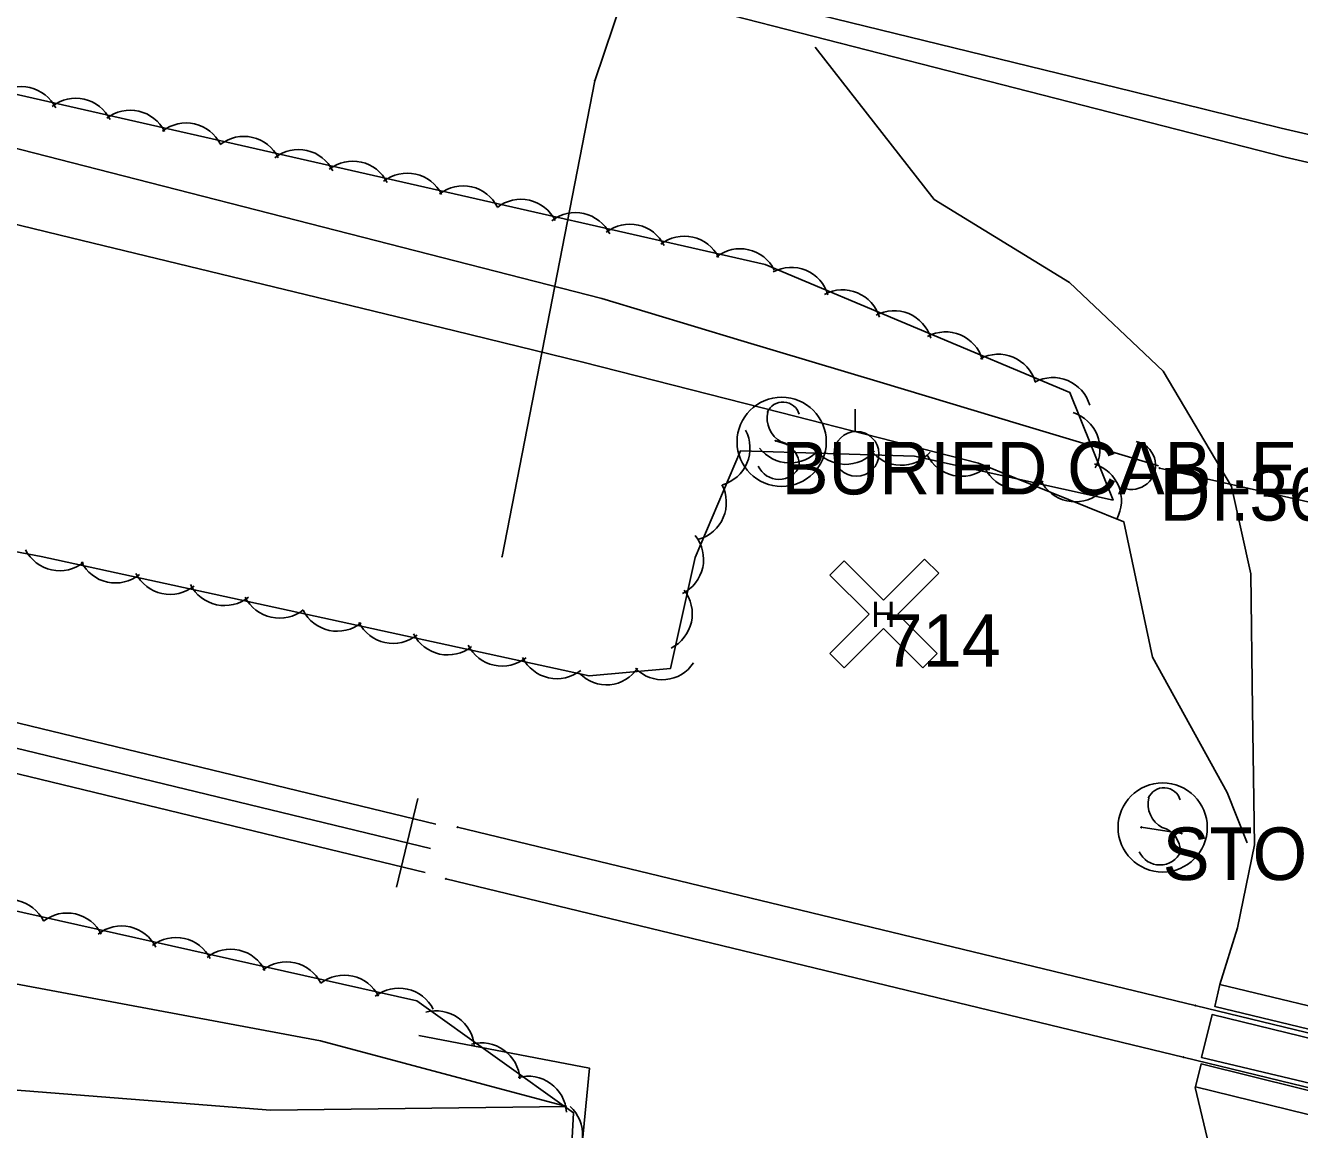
# Model space of a CAD drawing. Extents: x 1441650 to 1491889, y 345904 to 358319.
# Drawn here: x 1450968 to 1451089.1, y 353164.2 to 353269.1 of the extents above; entities that cross this region are included whole.
import ezdxf

# ---------------------------------------------------------------- set-up
doc = ezdxf.new("R2010")
doc.units = 0
for name, color, linetype in [('S_CROSS_DRAIN', 7, 'Continuous'), ('S_CROSS_DRAIN_ANNOT', 7, 'Continuous'), ('S_DITCHLINE', 7, 'Continuous'), ('S_DRG_PT_SYM', 7, 'Continuous'), ('S_EDGE_CONCRETE', 7, 'Continuous'), ('S_EDGE_PAVEMENT', 7, 'Continuous'), ('S_MSC_PT_SYM', 7, 'Continuous'), ('S_PHOTO_CTL', 7, 'Continuous'), ('S_PHOTO_CTL_ANNOT', 7, 'Continuous'), ('S_RAILROAD', 7, 'Continuous'), ('S_SHOULDER', 7, 'Continuous'), ('S_SIGN', 7, 'Continuous'), ('S_SIGN_ANNOT', 7, 'Continuous'), ('S_STREAM', 7, 'Continuous'), ('S_TREE', 7, 'Continuous'), ('S_UTILITY_POLE', 7, 'Continuous'), ('S_UTL_PT_SYM', 7, 'Continuous'), ('S_WATER_UTILITIES', 7, 'Continuous')]:
    doc.layers.add(name, color=color, linetype=linetype)

msp = doc.modelspace()

# ---------------------------------------------------------------- linework, layer by layer
at = {"layer": 'S_CROSS_DRAIN'}
msp.add_line((1451075.81, 353227.06), (1451116.14, 353217.85), dxfattribs=at)
msp.add_arc((1451073.13, 353227.32), 2.3, 257.984, 78.3132, dxfattribs=at)
at = {"layer": 'S_DITCHLINE'}
for points in [[(1450824.9, 353293.24), (1450837.64, 353290.06), (1450850.39, 353286.87), (1450863.13, 353283.69), (1450875.87, 353280.5), (1450888.61, 353277.32), (1450901.35, 353274.14), (1450914.09, 353270.95), (1450926.83, 353267.77), (1450950.82, 353261.62), (1450974.81, 353255.47), (1450998.8, 353249.32), (1451022.78, 353243.17), (1451036.01, 353239.19), (1451049.25, 353235.22), (1451062.48, 353231.24), (1451075.71, 353227.26)], [(1450822.1, 353285.62), (1450834.8, 353282.51), (1450847.5, 353279.4), (1450860.2, 353276.3), (1450872.9, 353273.19), (1450885.6, 353270.08), (1450898.3, 353266.98), (1450911, 353263.87), (1450923.7, 353260.76), (1450935.86, 353257.81), (1450948.02, 353254.86), (1450960.18, 353251.91), (1450972.34, 353248.95), (1450984.5, 353246), (1450996.66, 353243.05), (1451008.82, 353240.09), (1451020.98, 353237.14), (1451039.78, 353232.33), (1451058.58, 353227.52), (1451072.42, 353221.94), (1451075.15, 353209.08), (1451082.23, 353196.21), (1451084.12, 353191.44)], [(1451005.39, 353173.12), (1451021.61, 353169.99), (1451020.1, 353154.23), (1451020.89, 353146.89), (1451025.38, 353144.92), (1451036.03, 353141.39), (1451044.13, 353144.32), (1451054.33, 353144), (1451070.88, 353139.54), (1451077.72, 353143.01), (1451082.28, 353145.18)]]:
    msp.add_lwpolyline(points, dxfattribs=at)
at = {"layer": 'S_DRG_PT_SYM'}
msp.add_lwpolyline([(1451075.81, 353227.06), (1451075.81, 353227.11), (1451075.81, 353227.06), (1451075.76, 353227.06), (1451075.81, 353227.06), (1451075.81, 353227.01), (1451075.81, 353227.06), (1451075.86, 353227.06)], dxfattribs=at)
at = {"layer": 'S_EDGE_CONCRETE'}
for points in [[(1451081.55, 353177.96), (1451081.05, 353175.88), (1451095.27, 353172.43), (1451109.49, 353168.98), (1451109.99, 353171.12), (1451095.77, 353174.54)], [(1451109.09, 353168.21), (1451094.94, 353171.65), (1451080.8, 353175.09), (1451079.78, 353171.03), (1451094.06, 353167.64), (1451108.35, 353164.26)], [(1451108.1, 353163.36), (1451093.93, 353166.88), (1451079.75, 353170.41), (1451079.22, 353168.22), (1451093.42, 353164.75), (1451107.62, 353161.28)]]:
    msp.add_lwpolyline(points, close=True, dxfattribs=at)
at = {"layer": 'S_EDGE_PAVEMENT'}
for points in [[(1450830.73, 353321.2), (1450843.9, 353318.04), (1450857.06, 353314.89), (1450870.22, 353311.74), (1450883.39, 353308.58), (1450907.63, 353302.76), (1450931.87, 353296.93), (1450945.25, 353293.73), (1450958.63, 353290.53), (1450972.01, 353287.34), (1450985.39, 353284.14), (1451008.11, 353278.7), (1451030.84, 353273.25), (1451044.97, 353269.78), (1451059.1, 353266.32), (1451073.24, 353262.85), (1451087.37, 353259.38), (1451099.74, 353256.51)], [(1451043.05, 353267.08), (1451054.38, 353252.6), (1451067.23, 353244.69), (1451076.15, 353236.28), (1451082.64, 353225.3), (1451084.48, 353217.01), (1451084.65, 353204.12), (1451084.82, 353191.23), (1451083.2, 353183.33), (1451081.54, 353177.97)], [(1451079.19, 353168.16), (1451082.81, 353153.03), (1451083.71, 353136), (1451084.61, 353118.96), (1451084.22, 353094.4), (1451083.83, 353069.84), (1451083.77, 353055.25), (1451083.71, 353040.67), (1451083.65, 353026.09), (1451083.59, 353011.5), (1451083.47, 352996.51), (1451083.36, 352981.53), (1451083.24, 352966.54), (1451083.13, 352951.55)]]:
    msp.add_lwpolyline(points, dxfattribs=at)
at = {"layer": 'S_MSC_PT_SYM'}
for points in [[(1451039.31, 353229.66), (1451039.31, 353229.71), (1451039.31, 353229.66), (1451039.26, 353229.66), (1451039.31, 353229.66), (1451039.31, 353229.61), (1451039.31, 353229.66), (1451039.36, 353229.66)], [(1451040.32, 353229.34), (1451040.32, 353229.39), (1451040.32, 353229.34), (1451040.27, 353229.34), (1451040.32, 353229.34), (1451040.32, 353229.29), (1451040.32, 353229.34), (1451040.37, 353229.34)], [(1451009.07, 353192.91), (1451009.07, 353192.96), (1451009.07, 353192.91), (1451009.02, 353192.91), (1451009.07, 353192.91), (1451009.07, 353192.86), (1451009.07, 353192.91), (1451009.12, 353192.91)], [(1451074.06, 353192.9), (1451074.06, 353192.95), (1451074.06, 353192.9), (1451074.01, 353192.9), (1451074.06, 353192.9), (1451074.06, 353192.85), (1451074.06, 353192.9), (1451074.11, 353192.9)], [(1451077.91, 353192.32), (1451077.91, 353192.37), (1451077.91, 353192.32), (1451077.86, 353192.32), (1451077.91, 353192.32), (1451077.91, 353192.27), (1451077.91, 353192.32), (1451077.96, 353192.32)], [(1451007.96, 353188), (1451007.96, 353188.05), (1451007.96, 353188), (1451007.91, 353188), (1451007.96, 353188), (1451007.96, 353187.95), (1451007.96, 353188), (1451008.01, 353188)], [(1451079.2, 353175.96), (1451079.2, 353176.01), (1451079.2, 353175.96), (1451079.15, 353175.96), (1451079.2, 353175.96), (1451079.2, 353175.91), (1451079.2, 353175.96), (1451079.25, 353175.96)], [(1451078.06, 353171.06), (1451078.06, 353171.11), (1451078.06, 353171.06), (1451078.01, 353171.06), (1451078.06, 353171.06), (1451078.06, 353171.01), (1451078.06, 353171.06), (1451078.11, 353171.06)]]:
    msp.add_lwpolyline(points, dxfattribs=at)
at = {"layer": 'S_PHOTO_CTL'}
for p, q in [((1451044.47, 353216.89), (1451045.83, 353218.25)), ((1451045.83, 353218.25), (1451049.57, 353214.51)), ((1451049.57, 353214.51), (1451053.47, 353218.41)), ((1451053.47, 353218.41), (1451054.82, 353217.06)), ((1451048.2, 353213.16), (1451044.47, 353216.89)), ((1451054.82, 353217.06), (1451050.92, 353213.16)), ((1451044.47, 353209.43), (1451048.2, 353213.16)), ((1451050.92, 353213.16), (1451054.65, 353209.43)), ((1451049.56, 353211.8), (1451045.83, 353208.07)), ((1451053.3, 353208.07), (1451049.56, 353211.8)), ((1451045.83, 353208.07), (1451044.47, 353209.43)), ((1451054.65, 353209.43), (1451053.3, 353208.07))]:
    msp.add_line(p, q, dxfattribs=at)
at = {"layer": 'S_RAILROAD'}
for p, q in [((1451005.3, 353195.63), (1451003.25, 353187.2)), ((1451004.83, 353193.73), (1451004.82, 353193.69)), ((1451009.07, 353192.91), (1451079.2, 353175.96)), ((1451003.72, 353189.15), (1451003.75, 353189.25)), ((1451007.96, 353188), (1451078.06, 353171.06)), ((1451079.2, 353175.96), (1451110.67, 353168.29)), ((1451078.06, 353171.06), (1451109.6, 353163.37))]:
    msp.add_line(p, q, dxfattribs=at)
for points in [[(1450246.71, 353377.37), (1451007.01, 353193.2)], [(1450246.15, 353375.06), (1451006.49, 353190.88)], [(1450245.6, 353372.79), (1451005.98, 353188.6)], [(1451004.25, 353191.43), (1451004.27, 353191.42)]]:
    msp.add_lwpolyline(points, dxfattribs=at)
at = {"layer": 'S_SHOULDER'}
msp.add_lwpolyline([(1450830.29, 353319.65), (1450843.46, 353316.48), (1450856.63, 353313.3), (1450869.8, 353310.12), (1450882.97, 353306.94), (1450906.96, 353301.05), (1450930.95, 353295.16), (1450944.44, 353291.93), (1450957.93, 353288.7), (1450971.42, 353285.47), (1450984.91, 353282.23), (1451008.12, 353276.65), (1451031.33, 353271.07), (1451045.44, 353267.46), (1451059.55, 353263.84), (1451073.66, 353260.23), (1451087.76, 353256.62), (1451100.07, 353253.77)], dxfattribs=at)
at = {"layer": 'S_SIGN'}
for p, q in [((1451040.32, 353229.34), (1451039.31, 353229.66)), ((1451077.91, 353192.32), (1451074.06, 353192.9))]:
    msp.add_line(p, q, dxfattribs=at)
for centre in [(1451039.88, 353229.55), (1451076.1, 353192.89)]:
    msp.add_circle(centre, 4.24, dxfattribs=at)
for centre, radius, start, end in [((1451041.04, 353231.81), 2.55, 167.1196, 241.9813), ((1451040, 353231.71), 1.62, 16.5258, 156.8957), ((1451039.18, 353227.27), 2.38, 358.6529, 73.7063), ((1451039.62, 353228.15), 2.17, 204.641, 335.359), ((1451076.22, 353195.04), 1.62, 16.5258, 156.8957), ((1451077.26, 353195.14), 2.55, 167.1196, 241.9813), ((1451075.4, 353190.61), 2.38, 358.6529, 73.7063), ((1451075.84, 353191.49), 2.17, 204.641, 335.359)]:
    msp.add_arc(centre, radius, start, end, dxfattribs=at)
at = {"layer": 'S_STREAM'}
msp.add_lwpolyline([(1450600.53, 353267.22), (1450637.26, 353258.49), (1450689.23, 353245.39), (1450722.99, 353235.83), (1450782.33, 353221.75), (1450821.68, 353211.08), (1450867.55, 353201.9), (1450924.44, 353187.08), (1450957.84, 353179.72), (1450996.03, 353172.6), (1451019.42, 353166.36), (1450991.29, 353166.02), (1450938.64, 353170.17), (1450905.1, 353175.35), (1450831.51, 353194.17), (1450750.32, 353214.31), (1450682.4, 353231.61), (1450620.11, 353245.39)], dxfattribs=at)
at = {"layer": 'S_TREE'}
for points in [[(1450749.6, 353312.22), (1450928.65, 353271.33), (1451038.32, 353246.41), (1451067.28, 353234.23), (1451071.39, 353224.01), (1451052.51, 353228.18), (1451035.97, 353228.7), (1451031.66, 353218.56), (1451029.32, 353208.01), (1451021.57, 353207.29), (1450969.47, 353218.64), (1450907.23, 353230.47), (1450699.39, 353280.52)], [(1450707.94, 353249.81), (1450759.07, 353233.17), (1450809.24, 353221.54), (1450849.47, 353212.54), (1450911.9, 353197.86), (1450965.9, 353185.2), (1451005.19, 353176.39), (1451020.08, 353165.76), (1451019.45, 353153.91), (1451024.67, 353143.17), (1451042.11, 353143.37), (1451059, 353143.19), (1451063.29, 353135.69), (1451045.59, 353133.69), (1450995.11, 353142.03), (1450899.16, 353165.59), (1450810.82, 353186.18), (1450727.78, 353208.37)]]:
    msp.add_lwpolyline(points, dxfattribs=at)
for centre, major_axis, ratio, start_param, end_param in [((1450967.6, 353259.68), (-2.62, 2.53), 0.999503, 4.370372, 6.143572), ((1450972.77, 353258.58), (-2.62, 2.53), 0.999503, 4.370372, 6.143572), ((1450977.95, 353257.44), (-2.62, 2.53), 0.999503, 4.370372, 6.143572), ((1450983.26, 353256.23), (-2.62, 2.53), 0.999503, 4.370372, 6.143572), ((1450988.75, 353254.95), (-2.62, 2.53), 0.999503, 4.370372, 6.143572), ((1450993.94, 353253.7), (-2.62, 2.53), 0.999503, 4.370372, 6.143572), ((1450999.1, 353252.6), (-2.62, 2.53), 0.999503, 4.370372, 6.143572), ((1451004.28, 353251.46), (-2.62, 2.53), 0.999503, 4.370372, 6.143572), ((1451009.59, 353250.25), (-2.62, 2.53), 0.999503, 4.370372, 6.143572), ((1451015.09, 353248.97), (-2.62, 2.53), 0.999503, 4.370372, 6.143572), ((1451020.27, 353247.71), (-2.62, 2.53), 0.999503, 4.370372, 6.143572), ((1451025.44, 353246.61), (-2.62, 2.53), 0.999503, 4.370372, 6.143572), ((1451030.62, 353245.47), (-2.62, 2.53), 0.999503, 4.370372, 6.143572), ((1451035.92, 353244.27), (-2.62, 2.53), 0.999503, 4.370372, 6.143572), ((1451040.78, 353242.5), (-3.36, 1.41), 0.999608, 3.825789, 5.598989), ((1451045.67, 353240.36), (-3.36, 1.41), 0.999608, 3.825789, 5.598989), ((1451050.56, 353238.38), (-3.36, 1.41), 0.999608, 3.825789, 5.598989), ((1451055.47, 353236.36), (-3.36, 1.41), 0.999608, 3.825789, 5.598989), ((1451060.48, 353234.24), (-3.36, 1.41), 0.999608, 3.825789, 5.598989), ((1451065.67, 353232.02), (-3.36, 1.41), 0.999608, 3.825789, 5.598989), ((1451066.5, 353228.85), (-1.36, 3.38), 0.999757, 3.825789, 5.598989), ((1451033.23, 353228.96), (-0.66, 3.58), 0.999993, 3.241554, 5.014755), ((1451040.66, 353231.18), (3.64, -0.11), 0.999689, 3.825789, 5.598989), ((1451045.96, 353231.05), (3.64, -0.11), 0.999689, 3.825789, 5.598989), ((1451051.25, 353230.96), (3.64, -0.11), 0.999689, 3.825789, 5.598989), ((1451056.98, 353229.92), (3.56, -0.79), 0.999637, 3.825789, 5.598989), ((1451068.54, 353223.97), (-1.36, 3.38), 0.999757, 3.825789, 5.598989), ((1451062.48, 353228.67), (3.56, -0.79), 0.999637, 3.825789, 5.598989), ((1451030.98, 353223.78), (-0.66, 3.58), 0.999993, 3.241554, 5.014755), ((1451067.79, 353227.49), (3.56, -0.79), 0.999637, 3.825789, 5.598989), ((1451028.81, 353218.38), (-1.17, 3.45), 0.999953, 3.282006, 5.055206), ((1450971.24, 353220.94), (3.05, -2), 0.999585, 4.190857, 5.964057), ((1450976.55, 353219.78), (3.05, -2), 0.999585, 4.190857, 5.964057), ((1450981.74, 353218.69), (3.05, -2), 0.999585, 4.190857, 5.964057), ((1450986.92, 353217.63), (3.05, -2), 0.999585, 4.190857, 5.964057), ((1451027.74, 353213.2), (-1.17, 3.45), 0.999953, 3.282006, 5.055206), ((1450992.12, 353216.43), (3.05, -2), 0.999585, 4.190857, 5.964057), ((1450997.63, 353215.19), (3.05, -2), 0.999585, 4.190857, 5.964057), ((1451002.94, 353214.03), (3.05, -2), 0.999585, 4.190857, 5.964057), ((1451008.13, 353212.94), (3.05, -2), 0.999585, 4.190857, 5.964057), ((1451013.31, 353211.88), (3.05, -2), 0.999585, 4.190857, 5.964057), ((1451018.5, 353210.68), (3.05, -2), 0.999585, 4.190857, 5.964057), ((1451023.2, 353210.08), (0.76, -3.56), 0.979676, 5.28143, 7.054631), ((1451028.51, 353210.57), (0.76, -3.56), 0.979676, 5.28143, 7.054631), ((1450966.44, 353182.39), (-3.55, 0.8), 0.997143, 3.825789, 5.598989), ((1450971.94, 353181.12), (-3.55, 0.8), 0.997143, 3.825789, 5.598989), ((1450977.13, 353179.89), (-3.55, 0.8), 0.997143, 3.825789, 5.598989), ((1450982.3, 353178.8), (-3.55, 0.8), 0.997143, 3.825789, 5.598989), ((1450987.49, 353177.68), (-3.55, 0.8), 0.997143, 3.825789, 5.598989), ((1450992.8, 353176.48), (-3.55, 0.8), 0.997143, 3.825789, 5.598989), ((1450998.3, 353175.22), (-3.55, 0.8), 0.997143, 3.825789, 5.598989), ((1451003.49, 353173.98), (-3.55, 0.8), 0.997143, 3.825789, 5.598989), ((1451007.02, 353171.82), (-3.05, 1.99), 0.997591, 3.783184, 5.556385), ((1451011.36, 353168.77), (-3.05, 1.99), 0.997591, 3.783184, 5.556385), ((1451015.79, 353165.6), (-3.05, 1.99), 0.997591, 3.783184, 5.556385), ((1451017.31, 353163.66), (0.19, 3.64), 0.99993, 3.825789, 5.598989)]:
    msp.add_ellipse(centre, major_axis=major_axis, ratio=ratio, start_param=start_param, end_param=end_param, dxfattribs=at)
at = {"layer": 'S_UTILITY_POLE'}
msp.add_line((1451046.87, 353230.55), (1451046.87, 353232.66), dxfattribs=at)
msp.add_circle((1451046.99, 353228.41), 2.13, dxfattribs=at)
at = {"layer": 'S_UTL_PT_SYM'}
for points in [[(1451022.13, 353263.89), (1451022.13, 353263.94), (1451022.13, 353263.89), (1451022.08, 353263.89), (1451022.13, 353263.89), (1451022.13, 353263.84), (1451022.13, 353263.89), (1451022.18, 353263.89)], [(1451013.3, 353218.66), (1451013.3, 353218.71), (1451013.3, 353218.66), (1451013.25, 353218.66), (1451013.3, 353218.66), (1451013.3, 353218.61), (1451013.3, 353218.66), (1451013.35, 353218.66)]]:
    msp.add_lwpolyline(points, dxfattribs=at)
at = {"layer": 'S_WATER_UTILITIES'}
for p, q in [((1451036.81, 353307.47), (1451022.13, 353263.89)), ((1451022.13, 353263.89), (1451013.3, 353218.66))]:
    msp.add_line(p, q, dxfattribs=at)

# ---------------------------------------------------------------- texts
at = {"layer": 'S_CROSS_DRAIN_ANNOT'}
msp.add_text('DI:36" CN:10% TY:CMP', height=5, dxfattribs=at).set_placement((1451075.81, 353222.06))
at = {"layer": 'S_PHOTO_CTL'}
msp.add_text('H', height=2.4, rotation=360, dxfattribs=at).set_placement((1451048.39, 353211.96))
at = {"layer": 'S_PHOTO_CTL_ANNOT'}
msp.add_text('714', height=5, dxfattribs=at).set_placement((1451049.56, 353208.16))
at = {"layer": 'S_SIGN_ANNOT'}
for s, p in [('BURIED CABLE', (1451039.88, 353224.55)), ('STOP SIGN AND RAILROAD CG', (1451076.1, 353187.89))]:
    msp.add_text(s, height=5, dxfattribs=at).set_placement(p)

doc.saveas('drawing.dxf')
